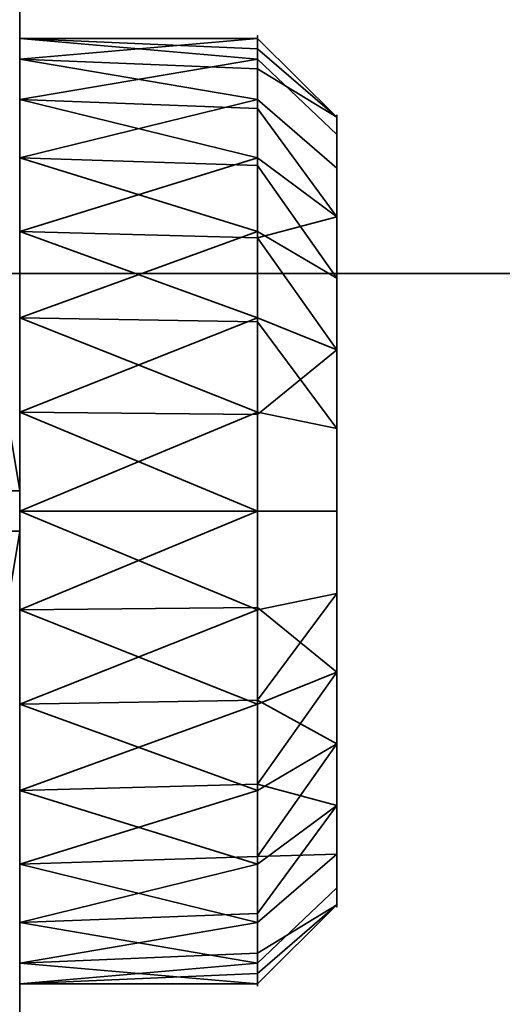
# Model space of a CAD drawing. Header units: millimetres. Extents: x -603 to 3703, y -115 to 193.
# Tile 402 of 656: x 1999.5 to 2002.54, y -22.61 to -16.4. Entities that reach past the tile are written whole.
import ezdxf

# ---------------------------------------------------------------- set-up
doc = ezdxf.new("R2010")
doc.units = ezdxf.units.MM
doc.layers.add('152', color=7, linetype='Continuous', true_color=0xffffff)

# ---------------------------------------------------------------- blocks, each defined once
blk = doc.blocks.new('UG_SURFACE_002')
at = {"layer": '152', "color": 252, "linetype": 'Continuous', "lineweight": 35}
for points in [[(2165, -18, 2212.25), (2165, 174.4, 2212.25), (835, 174.4, 2212.25), (835, -18, 2212.25)], [(985, -18, 2062.2499), (985, 174.4, 2062.2499), (2015.0001, 174.4, 2062.2499), (2015.0001, -18, 2062.2499)], [(2165, -18, 2212.25), (835, -18, 2212.25), (985, -18, 2062.2499), (2015.0001, -18, 2062.2499)]]:
    blk.add_3dface(points, dxfattribs=at)
blk = doc.blocks.new('UG_SURFACE_101')
at = {"layer": '152', "color": 252, "linetype": 'Continuous', "lineweight": 35}
for points in [[(970, -18, 2075.2499), (2030, -18, 2075.2499), (2028.5001, -18, 2073.75), (971.5, -18, 2073.75)], [(970, -18, 2075.2499), (970, -29.92, 2075.2499), (2030, -29.92, 2075.2499), (2030, -18, 2075.2499)], [(971.5, -18, 2073.75), (2028.5001, -18, 2073.75), (2028.5001, -29.92, 2073.75), (971.5, -29.92, 2073.75)]]:
    blk.add_3dface(points, dxfattribs=at)
blk = doc.blocks.new('UG_SURFACE_104')
at = {"layer": '152', "color": 252, "linetype": 'Continuous', "lineweight": 35}
for points in [[(1997.4999, -26, 331.25), (1999.5, -26, 331.25), (1999.5, -13, 331.25), (1997.4999, -13, 331.25)], [(1997.4999, -13, 322.25), (1999.5, -13, 322.25), (1999.5, -26, 322.25), (1997.4999, -26, 322.25)], [(1999.5, -13, 331.25), (1999.5, -17.7366, 329.1771), (1999.5, -16.9019, 328.25)], [(1999.5, -13, 322.25), (1999.5, -16.6468, 325.8229), (1999.5, -17.2706, 324.7426)], [(1999.5, -16.9019, 328.25), (1999.5, -16.5164, 327.0636), (1999.5, -13, 331.25)], [(1999.5, -16.5164, 327.0636), (1999.5, -16.6468, 325.8229), (1999.5, -13, 322.25), (1999.5, -13, 331.25)], [(1999.5, -20.1237, 329.6844), (1999.5, -18.8763, 329.6844), (1999.5, -13, 331.25), (1999.5, -26, 331.25)], [(1999.5, -18.8763, 329.6844), (1999.5, -17.7366, 329.1771), (1999.5, -13, 331.25)], [(1999.5, -17.2706, 324.7426), (1999.5, -18.2798, 324.0094), (1999.5, -13, 322.25)], [(1999.5, -26, 322.25), (1999.5, -13, 322.25), (1999.5, -19.5, 323.75), (1999.5, -20.7202, 324.0094)], [(1999.5, -18.2798, 324.0094), (1999.5, -19.5, 323.75), (1999.5, -13, 322.25)], [(1999.5, -16.5164, 327.0636), (2000.9999, -16.5816, 327.0567), (2000.9999, -16.5164, 326.4364)], [(2000.9999, -16.5164, 326.4364), (1999.5, -16.6468, 325.8229), (1999.5, -16.5164, 327.0636)], [(2000.9999, -16.6468, 327.677), (1999.5, -16.5164, 327.0636), (1999.5, -16.9019, 328.25)], [(2000.9999, -16.6468, 327.677), (2000.9999, -16.5816, 327.0567), (1999.5, -16.5164, 327.0636)], [(2000.9999, -16.5164, 326.4364), (2000.9999, -16.7092, 325.8432), (1999.5, -16.6468, 325.8229)], [(2001.4999, -17.0137, 326.4887), (2000.9999, -16.5164, 326.4364), (2000.9999, -16.5816, 327.0567)], [(2000.9999, -16.7092, 325.8432), (2000.9999, -16.5164, 326.4364), (2001.4999, -17.0137, 326.4887)], [(2000.9999, -16.5816, 327.0567), (2000.9999, -16.6468, 327.677), (2001.4999, -17.1224, 327.5225), (2001.4999, -17.0137, 326.4887)], [(1999.5, -17.2706, 324.7426), (1999.5, -16.6468, 325.8229), (2000.9999, -16.9019, 325.25)], [(1999.5, -16.6468, 325.8229), (2000.9999, -16.7092, 325.8432), (2000.9999, -16.9019, 325.25)], [(1999.5, -16.9019, 328.25), (2000.9999, -16.9587, 328.2172), (2000.9999, -16.6468, 327.677)], [(2001.4999, -17.6421, 328.4228), (2001.4999, -17.1224, 327.5225), (2000.9999, -16.6468, 327.677), (2000.9999, -16.9587, 328.2172)], [(2001.4999, -17.0137, 326.4887), (2001.4999, -17.3349, 325.5), (2000.9999, -16.9019, 325.25), (2000.9999, -16.7092, 325.8432)], [(1999.5, -16.9019, 328.25), (1999.5, -17.7366, 329.1771), (2000.9999, -17.2706, 328.7574)], [(2000.9999, -17.2706, 328.7574), (2000.9999, -16.9587, 328.2172), (1999.5, -16.9019, 328.25)], [(2000.9999, -16.9019, 325.25), (2000.9999, -17.3193, 324.7865), (1999.5, -17.2706, 324.7426)], [(2000.9999, -17.3193, 324.7865), (2000.9999, -16.9019, 325.25), (2001.4999, -17.3349, 325.5), (2001.4999, -18.0305, 324.7274)], [(2000.9999, -16.9587, 328.2172), (2000.9999, -17.2706, 328.7574), (2001.4999, -17.6421, 328.4228)], [(2001.4999, -17.3349, 325.5), (2001.4999, -17.0137, 326.4887), (2001.4999, -17.1224, 327.5225), (2001.4999, -19.5, 326.75)], [(2001.4999, -17.1224, 327.5225), (2001.4999, -17.6421, 328.4228), (2001.4999, -18.4832, 329.0339), (2001.4999, -19.5, 326.75)], [(1999.5, -17.2706, 324.7426), (2000.9999, -17.3193, 324.7865), (2000.9999, -17.7366, 324.3229)], [(2000.9999, -17.7366, 324.3229), (1999.5, -18.2798, 324.0094), (1999.5, -17.2706, 324.7426)], [(1999.5, -17.7366, 329.1771), (2000.9999, -17.7752, 329.124), (2000.9999, -17.2706, 328.7574)], [(2001.4999, -18.4832, 329.0339), (2001.4999, -17.6421, 328.4228), (2000.9999, -17.2706, 328.7574), (2000.9999, -17.7752, 329.124)], [(2001.4999, -18.0305, 324.7274), (2000.9999, -17.7366, 324.3229), (2000.9999, -17.3193, 324.7865)], [(2001.4999, -19.5, 326.75), (2001.4999, -18.9802, 324.3046), (2001.4999, -18.0305, 324.7274), (2001.4999, -17.3349, 325.5)], [(2000.9999, -18.2798, 329.4906), (1999.5, -17.7366, 329.1771), (1999.5, -18.8763, 329.6844)], [(2000.9999, -18.2798, 329.4906), (2000.9999, -17.7752, 329.124), (1999.5, -17.7366, 329.1771)], [(2000.9999, -17.7366, 324.3229), (2000.9999, -18.3065, 324.0693), (1999.5, -18.2798, 324.0094)], [(2000.9999, -18.3065, 324.0693), (2000.9999, -17.7366, 324.3229), (2001.4999, -18.0305, 324.7274), (2001.4999, -18.9802, 324.3046)], [(2000.9999, -17.7752, 329.124), (2000.9999, -18.2798, 329.4906), (2001.4999, -18.4832, 329.0339)], [(1999.2102, -18.0959, 317.1327), (1999.4239, -19.373, 317.1327), (1999.5, -19.373, 316.75), (1999.2836, -18.0788, 316.75)], [(1999.2836, -18.0788, 314.75), (1999.5, -19.373, 314.75), (1999.4239, -19.373, 314.3673), (1999.2102, -18.0959, 314.3673)], [(1999.2836, -18.0788, 336.75), (1999.5, -19.373, 336.75), (1999.4239, -19.373, 336.3673), (1999.2102, -18.0959, 336.3673)], [(1999.2102, -18.0959, 339.1327), (1999.4239, -19.373, 339.1327), (1999.5, -19.373, 338.75), (1999.2836, -18.0788, 338.75)], [(1999.5, -19.373, 338.75), (1999.5, -19.373, 336.75), (1999.2836, -18.0788, 336.75), (1999.2836, -18.0788, 338.75)], [(1999.5, -19.373, 316.75), (1999.5, -19.373, 314.75), (1999.2836, -18.0788, 314.75), (1999.2836, -18.0788, 316.75)], [(1999.5, -19.5, 323.75), (1999.5, -18.2798, 324.0094), (2000.9999, -18.8763, 323.8156)], [(1999.5, -18.2798, 324.0094), (2000.9999, -18.3065, 324.0693), (2000.9999, -18.8763, 323.8156)], [(1999.5, -18.8763, 329.6844), (2000.9999, -18.8899, 329.6203), (2000.9999, -18.2798, 329.4906)], [(2001.4999, -18.4832, 329.0339), (2000.9999, -18.2798, 329.4906), (2000.9999, -18.8899, 329.6203)], [(2001.4999, -18.9802, 324.3046), (2000.9999, -18.8763, 323.8156), (2000.9999, -18.3065, 324.0693)], [(2000.9999, -18.8899, 329.6203), (2000.9999, -19.5, 329.75), (2001.4999, -19.5, 329.25), (2001.4999, -18.4832, 329.0339)], [(2001.4999, -18.4832, 329.0339), (2001.4999, -19.5, 329.25), (2001.4999, -20.5168, 329.0339), (2001.4999, -19.5, 326.75)], [(1999.5, -18.8763, 329.6844), (1999.5, -20.1237, 329.6844), (2000.9999, -19.5, 329.75)], [(2000.9999, -19.5, 329.75), (2000.9999, -18.8899, 329.6203), (1999.5, -18.8763, 329.6844)], [(2000.9999, -18.8763, 323.8156), (2000.9999, -19.5, 323.75), (1999.5, -19.5, 323.75)], [(2000.9999, -19.5, 323.75), (2000.9999, -18.8763, 323.8156), (2001.4999, -18.9802, 324.3046), (2001.4999, -19.5, 324.25)], [(2001.4999, -20.0198, 324.3046), (2001.4999, -19.5, 324.25), (2001.4999, -18.9802, 324.3046), (2001.4999, -19.5, 326.75)], [(1999.4239, -19.373, 339.1327), (1999.4239, -19.627, 339.1327), (1999.5, -19.627, 338.75), (1999.5, -19.373, 338.75)], [(1999.4239, -19.627, 336.3673), (1999.4239, -19.373, 336.3673), (1999.5, -19.373, 336.75), (1999.5, -19.627, 336.75)], [(1999.4239, -19.373, 317.1327), (1999.4239, -19.627, 317.1327), (1999.5, -19.627, 316.75), (1999.5, -19.373, 316.75)], [(1999.4239, -19.627, 314.3673), (1999.4239, -19.373, 314.3673), (1999.5, -19.373, 314.75), (1999.5, -19.627, 314.75)], [(1999.5, -19.373, 338.75), (1999.5, -19.627, 338.75), (1999.5, -19.627, 336.75), (1999.5, -19.373, 336.75)], [(1999.5, -19.373, 316.75), (1999.5, -19.627, 316.75), (1999.5, -19.627, 314.75), (1999.5, -19.373, 314.75)], [(1999.5, -20.1237, 329.6844), (2000.9999, -20.1101, 329.6203), (2000.9999, -19.5, 329.75)], [(1999.5, -19.5, 323.75), (2000.9999, -19.5, 323.75), (2000.9999, -20.1237, 323.8156)], [(2000.9999, -20.1237, 323.8156), (1999.5, -20.7202, 324.0094), (1999.5, -19.5, 323.75)], [(2001.4999, -20.5168, 329.0339), (2001.4999, -19.5, 329.25), (2000.9999, -19.5, 329.75), (2000.9999, -20.1101, 329.6203)], [(2001.4999, -19.5, 324.25), (2001.4999, -20.0198, 324.3046), (2000.9999, -20.1237, 323.8156), (2000.9999, -19.5, 323.75)], [(2001.4999, -20.5168, 329.0339), (2001.4999, -21.3579, 328.4228), (2001.4999, -21.8776, 327.5225), (2001.4999, -19.5, 326.75)], [(2001.4999, -21.8776, 327.5225), (2001.4999, -21.9863, 326.4887), (2001.4999, -21.6651, 325.5), (2001.4999, -19.5, 326.75)], [(2001.4999, -21.6651, 325.5), (2001.4999, -20.9695, 324.7274), (2001.4999, -20.0198, 324.3046), (2001.4999, -19.5, 326.75)], [(1999.2836, -20.9212, 316.75), (1999.5, -19.627, 316.75), (1999.4239, -19.627, 317.1327), (1999.2102, -20.9041, 317.1327)], [(1999.2102, -20.9041, 314.3673), (1999.4239, -19.627, 314.3673), (1999.5, -19.627, 314.75), (1999.2836, -20.9212, 314.75)], [(1999.2102, -20.9041, 336.3673), (1999.4239, -19.627, 336.3673), (1999.5, -19.627, 336.75), (1999.2836, -20.9212, 336.75)], [(1999.2836, -20.9212, 338.75), (1999.5, -19.627, 338.75), (1999.4239, -19.627, 339.1327), (1999.2102, -20.9041, 339.1327)], [(1999.5, -19.627, 336.75), (1999.5, -19.627, 338.75), (1999.2836, -20.9212, 338.75), (1999.2836, -20.9212, 336.75)], [(1999.5, -19.627, 314.75), (1999.5, -19.627, 316.75), (1999.2836, -20.9212, 316.75), (1999.2836, -20.9212, 314.75)], [(2000.9999, -20.6935, 324.0693), (2000.9999, -20.1237, 323.8156), (2001.4999, -20.0198, 324.3046), (2001.4999, -20.9695, 324.7274)], [(2000.9999, -20.7202, 329.4906), (2000.9999, -20.1101, 329.6203), (1999.5, -20.1237, 329.6844)], [(1999.5, -26, 331.25), (1999.5, -21.2634, 329.1771), (1999.5, -20.1237, 329.6844)], [(1999.5, -20.1237, 329.6844), (1999.5, -21.2634, 329.1771), (2000.9999, -20.7202, 329.4906)], [(2000.9999, -20.1237, 323.8156), (2000.9999, -20.6935, 324.0693), (1999.5, -20.7202, 324.0094)], [(2000.9999, -20.1101, 329.6203), (2000.9999, -20.7202, 329.4906), (2001.4999, -20.5168, 329.0339)], [(2001.4999, -20.5168, 329.0339), (2000.9999, -20.7202, 329.4906), (2000.9999, -21.2248, 329.124)], [(2000.9999, -21.2248, 329.124), (2000.9999, -21.7294, 328.7574), (2001.4999, -21.3579, 328.4228), (2001.4999, -20.5168, 329.0339)], [(1999.5, -20.7202, 324.0094), (2000.9999, -20.6935, 324.0693), (2000.9999, -21.2634, 324.3229)], [(2001.4999, -20.9695, 324.7274), (2000.9999, -21.2634, 324.3229), (2000.9999, -20.6935, 324.0693)], [(1999.5, -26, 322.25), (1999.5, -20.7202, 324.0094), (1999.5, -21.7294, 324.7426)], [(1999.5, -21.2634, 329.1771), (2000.9999, -21.2248, 329.124), (2000.9999, -20.7202, 329.4906)], [(1999.5, -21.7294, 324.7426), (1999.5, -20.7202, 324.0094), (2000.9999, -21.2634, 324.3229)], [(2000.9999, -21.6807, 324.7865), (2000.9999, -21.2634, 324.3229), (2001.4999, -20.9695, 324.7274), (2001.4999, -21.6651, 325.5)], [(2000.9999, -21.7294, 328.7574), (2000.9999, -21.2248, 329.124), (1999.5, -21.2634, 329.1771)], [(1999.5, -22.0981, 328.25), (1999.5, -21.2634, 329.1771), (1999.5, -26, 331.25)], [(2000.9999, -21.7294, 328.7574), (1999.5, -21.2634, 329.1771), (1999.5, -22.0981, 328.25)], [(2000.9999, -21.2634, 324.3229), (2000.9999, -21.6807, 324.7865), (1999.5, -21.7294, 324.7426)], [(2001.4999, -21.3579, 328.4228), (2000.9999, -21.7294, 328.7574), (2000.9999, -22.0413, 328.2172)], [(2000.9999, -22.0413, 328.2172), (2000.9999, -22.3532, 327.677), (2001.4999, -21.8776, 327.5225), (2001.4999, -21.3579, 328.4228)], [(1999.5, -21.7294, 324.7426), (2000.9999, -21.6807, 324.7865), (2000.9999, -22.0981, 325.25)], [(2001.4999, -21.6651, 325.5), (2000.9999, -22.0981, 325.25), (2000.9999, -21.6807, 324.7865)], [(2000.9999, -22.2908, 325.8432), (2000.9999, -22.0981, 325.25), (2001.4999, -21.6651, 325.5), (2001.4999, -21.9863, 326.4887)], [(1999.5, -21.7294, 324.7426), (1999.5, -22.3532, 325.8229), (1999.5, -26, 322.25)], [(1999.5, -22.0981, 328.25), (2000.9999, -22.0413, 328.2172), (2000.9999, -21.7294, 328.7574)], [(2000.9999, -22.0981, 325.25), (1999.5, -22.3532, 325.8229), (1999.5, -21.7294, 324.7426)], [(2001.4999, -21.9863, 326.4887), (2001.4999, -21.8776, 327.5225), (2000.9999, -22.3532, 327.677), (2000.9999, -22.4184, 327.0567)], [(2001.4999, -21.9863, 326.4887), (2000.9999, -22.4836, 326.4364), (2000.9999, -22.2908, 325.8432)], [(2000.9999, -22.4184, 327.0567), (2000.9999, -22.4836, 326.4364), (2001.4999, -21.9863, 326.4887)], [(2000.9999, -22.3532, 327.677), (2000.9999, -22.0413, 328.2172), (1999.5, -22.0981, 328.25)], [(1999.5, -26, 331.25), (1999.5, -22.4836, 327.0636), (1999.5, -22.0981, 328.25)], [(1999.5, -22.0981, 328.25), (1999.5, -22.4836, 327.0636), (2000.9999, -22.3532, 327.677)], [(2000.9999, -22.0981, 325.25), (2000.9999, -22.2908, 325.8432), (1999.5, -22.3532, 325.8229)], [(1999.5, -22.3532, 325.8229), (2000.9999, -22.2908, 325.8432), (2000.9999, -22.4836, 326.4364)], [(1999.5, -26, 331.25), (1999.5, -26, 322.25), (1999.5, -22.3532, 325.8229), (1999.5, -22.4836, 327.0636)], [(1999.5, -22.4836, 327.0636), (2000.9999, -22.4184, 327.0567), (2000.9999, -22.3532, 327.677)], [(1999.5, -22.4836, 327.0636), (1999.5, -22.3532, 325.8229), (2000.9999, -22.4836, 326.4364)], [(2000.9999, -22.4836, 326.4364), (2000.9999, -22.4184, 327.0567), (1999.5, -22.4836, 327.0636)]]:
    blk.add_3dface(points, dxfattribs=at)
blk = doc.blocks.new('UG_SURFACE_110')
at = {"layer": '152', "color": 252, "linetype": 'Continuous', "lineweight": 35}
for points in [[(1997.4999, -26, 1516.25), (1999.5, -26, 1516.25), (1999.5, -13, 1516.25), (1997.4999, -13, 1516.25)], [(1997.4999, -13, 1507.25), (1999.5, -13, 1507.25), (1999.5, -26, 1507.25), (1997.4999, -26, 1507.25)], [(1999.5, -13, 1516.25), (1999.5, -26, 1516.25), (1999.5, -20.1237, 1514.6844), (1999.5, -18.8763, 1514.6844)], [(1999.5, -13, 1507.25), (1999.5, -13, 1516.25), (1999.5, -16.5164, 1512.0636), (1999.5, -16.6468, 1510.8229)], [(1999.5, -13, 1516.25), (1999.5, -16.9019, 1513.25), (1999.5, -16.5164, 1512.0636)], [(1999.5, -16.6468, 1510.8229), (1999.5, -17.2706, 1509.7426), (1999.5, -13, 1507.25)], [(1999.5, -18.8763, 1514.6844), (1999.5, -17.7366, 1514.1771), (1999.5, -13, 1516.25)], [(1999.5, -17.7366, 1514.1771), (1999.5, -16.9019, 1513.25), (1999.5, -13, 1516.25)], [(1999.5, -17.2706, 1509.7426), (1999.5, -18.2798, 1509.0094), (1999.5, -13, 1507.25)], [(1999.5, -26, 1507.25), (1999.5, -13, 1507.25), (1999.5, -19.5, 1508.75), (1999.5, -20.7202, 1509.0094)], [(1999.5, -18.2798, 1509.0094), (1999.5, -19.5, 1508.75), (1999.5, -13, 1507.25)], [(1999.5, -16.6468, 1510.8229), (1999.5, -16.5164, 1512.0636), (2000.9999, -16.5164, 1511.4365)], [(1999.5, -16.5164, 1512.0636), (2000.9999, -16.5816, 1512.0567), (2000.9999, -16.5164, 1511.4365)], [(2000.9999, -16.6468, 1512.6771), (1999.5, -16.5164, 1512.0636), (1999.5, -16.9019, 1513.25)], [(2000.9999, -16.6468, 1512.6771), (2000.9999, -16.5816, 1512.0567), (1999.5, -16.5164, 1512.0636)], [(2000.9999, -16.5164, 1511.4365), (2000.9999, -16.7092, 1510.8432), (1999.5, -16.6468, 1510.8229)], [(2001.4999, -17.0137, 1511.4887), (2000.9999, -16.5164, 1511.4365), (2000.9999, -16.5816, 1512.0567)], [(2000.9999, -16.7092, 1510.8432), (2000.9999, -16.5164, 1511.4365), (2001.4999, -17.0137, 1511.4887)], [(2000.9999, -16.5816, 1512.0567), (2000.9999, -16.6468, 1512.6771), (2001.4999, -17.1224, 1512.5226), (2001.4999, -17.0137, 1511.4887)], [(1999.5, -17.2706, 1509.7426), (1999.5, -16.6468, 1510.8229), (2000.9999, -16.9019, 1510.25)], [(1999.5, -16.6468, 1510.8229), (2000.9999, -16.7092, 1510.8432), (2000.9999, -16.9019, 1510.25)], [(1999.5, -16.9019, 1513.25), (2000.9999, -16.9587, 1513.2172), (2000.9999, -16.6468, 1512.6771)], [(2001.4999, -17.6421, 1513.4228), (2001.4999, -17.1224, 1512.5226), (2000.9999, -16.6468, 1512.6771), (2000.9999, -16.9587, 1513.2172)], [(2001.4999, -17.0137, 1511.4887), (2001.4999, -17.3349, 1510.5), (2000.9999, -16.9019, 1510.25), (2000.9999, -16.7092, 1510.8432)], [(1999.5, -16.9019, 1513.25), (1999.5, -17.7366, 1514.1771), (2000.9999, -17.2706, 1513.7573)], [(2000.9999, -17.2706, 1513.7573), (2000.9999, -16.9587, 1513.2172), (1999.5, -16.9019, 1513.25)], [(2000.9999, -16.9019, 1510.25), (2000.9999, -17.3193, 1509.7865), (1999.5, -17.2706, 1509.7426)], [(2000.9999, -17.3193, 1509.7865), (2000.9999, -16.9019, 1510.25), (2001.4999, -17.3349, 1510.5), (2001.4999, -18.0305, 1509.7275)], [(2000.9999, -16.9587, 1513.2172), (2000.9999, -17.2706, 1513.7573), (2001.4999, -17.6421, 1513.4228)], [(2001.4999, -17.3349, 1510.5), (2001.4999, -17.0137, 1511.4887), (2001.4999, -17.1224, 1512.5226), (2001.4999, -19.5, 1511.75)], [(2001.4999, -17.1224, 1512.5226), (2001.4999, -17.6421, 1513.4228), (2001.4999, -18.4832, 1514.0339), (2001.4999, -19.5, 1511.75)], [(1999.5, -17.2706, 1509.7426), (2000.9999, -17.3193, 1509.7865), (2000.9999, -17.7366, 1509.323)], [(2000.9999, -17.7366, 1509.323), (1999.5, -18.2798, 1509.0094), (1999.5, -17.2706, 1509.7426)], [(1999.5, -17.7366, 1514.1771), (2000.9999, -17.7752, 1514.124), (2000.9999, -17.2706, 1513.7573)], [(2001.4999, -17.6421, 1513.4228), (2000.9999, -17.2706, 1513.7573), (2000.9999, -17.7752, 1514.124)], [(2001.4999, -18.0305, 1509.7275), (2000.9999, -17.7366, 1509.323), (2000.9999, -17.3193, 1509.7865)], [(2001.4999, -19.5, 1511.75), (2001.4999, -18.9802, 1509.3046), (2001.4999, -18.0305, 1509.7275), (2001.4999, -17.3349, 1510.5)], [(2000.9999, -17.7752, 1514.124), (2000.9999, -18.2798, 1514.4906), (2001.4999, -18.4832, 1514.0339), (2001.4999, -17.6421, 1513.4228)], [(2000.9999, -18.2798, 1514.4906), (1999.5, -17.7366, 1514.1771), (1999.5, -18.8763, 1514.6844)], [(2000.9999, -18.2798, 1514.4906), (2000.9999, -17.7752, 1514.124), (1999.5, -17.7366, 1514.1771)], [(2000.9999, -17.7366, 1509.323), (2000.9999, -18.3065, 1509.0692), (1999.5, -18.2798, 1509.0094)], [(2000.9999, -18.3065, 1509.0692), (2000.9999, -17.7366, 1509.323), (2001.4999, -18.0305, 1509.7275), (2001.4999, -18.9802, 1509.3046)], [(1999.2102, -18.0959, 1502.1327), (1999.4239, -19.373, 1502.1327), (1999.5, -19.373, 1501.75), (1999.2836, -18.0788, 1501.75)], [(1999.2836, -18.0788, 1499.75), (1999.5, -19.373, 1499.75), (1999.4239, -19.373, 1499.3674), (1999.2102, -18.0959, 1499.3674)], [(1999.2836, -18.0788, 1521.75), (1999.5, -19.373, 1521.75), (1999.4239, -19.373, 1521.3673), (1999.2102, -18.0959, 1521.3673)], [(1999.2102, -18.0959, 1524.1327), (1999.4239, -19.373, 1524.1327), (1999.5, -19.373, 1523.7499), (1999.2836, -18.0788, 1523.7499)], [(1999.5, -19.373, 1523.7499), (1999.5, -19.373, 1521.75), (1999.2836, -18.0788, 1521.75), (1999.2836, -18.0788, 1523.7499)], [(1999.5, -19.373, 1501.75), (1999.5, -19.373, 1499.75), (1999.2836, -18.0788, 1499.75), (1999.2836, -18.0788, 1501.75)], [(1999.5, -19.5, 1508.75), (1999.5, -18.2798, 1509.0094), (2000.9999, -18.8763, 1508.8155)], [(1999.5, -18.2798, 1509.0094), (2000.9999, -18.3065, 1509.0692), (2000.9999, -18.8763, 1508.8155)], [(1999.5, -18.8763, 1514.6844), (2000.9999, -18.8899, 1514.6203), (2000.9999, -18.2798, 1514.4906)], [(2001.4999, -18.4832, 1514.0339), (2000.9999, -18.2798, 1514.4906), (2000.9999, -18.8899, 1514.6203)], [(2001.4999, -18.9802, 1509.3046), (2000.9999, -18.8763, 1508.8155), (2000.9999, -18.3065, 1509.0692)], [(2000.9999, -18.8899, 1514.6203), (2000.9999, -19.5, 1514.75), (2001.4999, -19.5, 1514.25), (2001.4999, -18.4832, 1514.0339)], [(2001.4999, -18.4832, 1514.0339), (2001.4999, -19.5, 1514.25), (2001.4999, -20.5168, 1514.0339), (2001.4999, -19.5, 1511.75)], [(1999.5, -18.8763, 1514.6844), (1999.5, -20.1237, 1514.6844), (2000.9999, -19.5, 1514.75)], [(2000.9999, -19.5, 1514.75), (2000.9999, -18.8899, 1514.6203), (1999.5, -18.8763, 1514.6844)], [(2000.9999, -18.8763, 1508.8155), (2000.9999, -19.5, 1508.75), (1999.5, -19.5, 1508.75)], [(2000.9999, -19.5, 1508.75), (2000.9999, -18.8763, 1508.8155), (2001.4999, -18.9802, 1509.3046), (2001.4999, -19.5, 1509.25)], [(2001.4999, -20.0198, 1509.3046), (2001.4999, -19.5, 1509.25), (2001.4999, -18.9802, 1509.3046), (2001.4999, -19.5, 1511.75)], [(1999.4239, -19.373, 1524.1327), (1999.4239, -19.627, 1524.1327), (1999.5, -19.627, 1523.7499), (1999.5, -19.373, 1523.7499)], [(1999.4239, -19.627, 1521.3673), (1999.4239, -19.373, 1521.3673), (1999.5, -19.373, 1521.75), (1999.5, -19.627, 1521.75)], [(1999.4239, -19.373, 1502.1327), (1999.4239, -19.627, 1502.1327), (1999.5, -19.627, 1501.75), (1999.5, -19.373, 1501.75)], [(1999.4239, -19.627, 1499.3674), (1999.4239, -19.373, 1499.3674), (1999.5, -19.373, 1499.75), (1999.5, -19.627, 1499.75)], [(1999.5, -19.373, 1523.7499), (1999.5, -19.627, 1523.7499), (1999.5, -19.627, 1521.75), (1999.5, -19.373, 1521.75)], [(1999.5, -19.373, 1501.75), (1999.5, -19.627, 1501.75), (1999.5, -19.627, 1499.75), (1999.5, -19.373, 1499.75)], [(1999.5, -20.1237, 1514.6844), (2000.9999, -20.1101, 1514.6203), (2000.9999, -19.5, 1514.75)], [(1999.5, -19.5, 1508.75), (2000.9999, -19.5, 1508.75), (2000.9999, -20.1237, 1508.8155)], [(2000.9999, -20.1237, 1508.8155), (1999.5, -20.7202, 1509.0094), (1999.5, -19.5, 1508.75)], [(2001.4999, -20.5168, 1514.0339), (2001.4999, -19.5, 1514.25), (2000.9999, -19.5, 1514.75), (2000.9999, -20.1101, 1514.6203)], [(2001.4999, -19.5, 1509.25), (2001.4999, -20.0198, 1509.3046), (2000.9999, -20.1237, 1508.8155), (2000.9999, -19.5, 1508.75)], [(2001.4999, -20.5168, 1514.0339), (2001.4999, -21.3579, 1513.4228), (2001.4999, -21.8776, 1512.5226), (2001.4999, -19.5, 1511.75)], [(2001.4999, -21.8776, 1512.5226), (2001.4999, -21.9863, 1511.4887), (2001.4999, -21.6651, 1510.5), (2001.4999, -19.5, 1511.75)], [(2001.4999, -21.6651, 1510.5), (2001.4999, -20.9695, 1509.7275), (2001.4999, -20.0198, 1509.3046), (2001.4999, -19.5, 1511.75)], [(1999.2836, -20.9212, 1501.75), (1999.5, -19.627, 1501.75), (1999.4239, -19.627, 1502.1327), (1999.2102, -20.9041, 1502.1327)], [(1999.2102, -20.9041, 1499.3674), (1999.4239, -19.627, 1499.3674), (1999.5, -19.627, 1499.75), (1999.2836, -20.9212, 1499.75)], [(1999.2102, -20.9041, 1521.3673), (1999.4239, -19.627, 1521.3673), (1999.5, -19.627, 1521.75), (1999.2836, -20.9212, 1521.75)], [(1999.2836, -20.9212, 1523.7499), (1999.5, -19.627, 1523.7499), (1999.4239, -19.627, 1524.1327), (1999.2102, -20.9041, 1524.1327)], [(1999.5, -19.627, 1521.75), (1999.5, -19.627, 1523.7499), (1999.2836, -20.9212, 1523.7499), (1999.2836, -20.9212, 1521.75)], [(1999.5, -19.627, 1499.75), (1999.5, -19.627, 1501.75), (1999.2836, -20.9212, 1501.75), (1999.2836, -20.9212, 1499.75)], [(2001.4999, -20.0198, 1509.3046), (2001.4999, -20.9695, 1509.7275), (2000.9999, -21.2634, 1509.323), (2000.9999, -20.6935, 1509.0692)], [(2000.9999, -20.6935, 1509.0692), (2000.9999, -20.1237, 1508.8155), (2001.4999, -20.0198, 1509.3046)], [(2000.9999, -20.7202, 1514.4906), (2000.9999, -20.1101, 1514.6203), (1999.5, -20.1237, 1514.6844)], [(1999.5, -26, 1516.25), (1999.5, -21.2634, 1514.1771), (1999.5, -20.1237, 1514.6844)], [(1999.5, -20.1237, 1514.6844), (1999.5, -21.2634, 1514.1771), (2000.9999, -20.7202, 1514.4906)], [(2000.9999, -20.1237, 1508.8155), (2000.9999, -20.6935, 1509.0692), (1999.5, -20.7202, 1509.0094)], [(2000.9999, -20.1101, 1514.6203), (2000.9999, -20.7202, 1514.4906), (2001.4999, -20.5168, 1514.0339)], [(2001.4999, -21.3579, 1513.4228), (2001.4999, -20.5168, 1514.0339), (2000.9999, -20.7202, 1514.4906), (2000.9999, -21.2248, 1514.124)], [(1999.5, -20.7202, 1509.0094), (2000.9999, -20.6935, 1509.0692), (2000.9999, -21.2634, 1509.323)], [(1999.5, -26, 1507.25), (1999.5, -20.7202, 1509.0094), (1999.5, -21.7294, 1509.7426)], [(1999.5, -21.2634, 1514.1771), (2000.9999, -21.2248, 1514.124), (2000.9999, -20.7202, 1514.4906)], [(1999.5, -21.7294, 1509.7426), (1999.5, -20.7202, 1509.0094), (2000.9999, -21.2634, 1509.323)], [(2001.4999, -20.9695, 1509.7275), (2001.4999, -21.6651, 1510.5), (2000.9999, -22.0981, 1510.25), (2000.9999, -21.6807, 1509.7865)], [(2000.9999, -21.6807, 1509.7865), (2000.9999, -21.2634, 1509.323), (2001.4999, -20.9695, 1509.7275)], [(2000.9999, -21.7294, 1513.7573), (2000.9999, -21.2248, 1514.124), (1999.5, -21.2634, 1514.1771)], [(2000.9999, -21.2248, 1514.124), (2000.9999, -21.7294, 1513.7573), (2001.4999, -21.3579, 1513.4228)], [(1999.5, -26, 1516.25), (1999.5, -22.0981, 1513.25), (1999.5, -21.2634, 1514.1771)], [(2000.9999, -21.7294, 1513.7573), (1999.5, -21.2634, 1514.1771), (1999.5, -22.0981, 1513.25)], [(2000.9999, -21.2634, 1509.323), (2000.9999, -21.6807, 1509.7865), (1999.5, -21.7294, 1509.7426)], [(2001.4999, -21.3579, 1513.4228), (2000.9999, -21.7294, 1513.7573), (2000.9999, -22.0413, 1513.2172)], [(2000.9999, -22.0413, 1513.2172), (2000.9999, -22.3532, 1512.6771), (2001.4999, -21.8776, 1512.5226), (2001.4999, -21.3579, 1513.4228)], [(1999.5, -21.7294, 1509.7426), (2000.9999, -21.6807, 1509.7865), (2000.9999, -22.0981, 1510.25)], [(2000.9999, -22.2908, 1510.8432), (2000.9999, -22.0981, 1510.25), (2001.4999, -21.6651, 1510.5), (2001.4999, -21.9863, 1511.4887)], [(1999.5, -26, 1507.25), (1999.5, -21.7294, 1509.7426), (1999.5, -22.3532, 1510.8229)], [(1999.5, -22.0981, 1513.25), (2000.9999, -22.0413, 1513.2172), (2000.9999, -21.7294, 1513.7573)], [(2000.9999, -22.0981, 1510.25), (1999.5, -22.3532, 1510.8229), (1999.5, -21.7294, 1509.7426)], [(2001.4999, -21.9863, 1511.4887), (2001.4999, -21.8776, 1512.5226), (2000.9999, -22.3532, 1512.6771), (2000.9999, -22.4184, 1512.0567)], [(2001.4999, -21.9863, 1511.4887), (2000.9999, -22.4836, 1511.4365), (2000.9999, -22.2908, 1510.8432)], [(2000.9999, -22.4184, 1512.0567), (2000.9999, -22.4836, 1511.4365), (2001.4999, -21.9863, 1511.4887)], [(2000.9999, -22.3532, 1512.6771), (2000.9999, -22.0413, 1513.2172), (1999.5, -22.0981, 1513.25)], [(1999.5, -22.4836, 1512.0636), (1999.5, -22.0981, 1513.25), (1999.5, -26, 1516.25)], [(1999.5, -22.0981, 1513.25), (1999.5, -22.4836, 1512.0636), (2000.9999, -22.3532, 1512.6771)], [(2000.9999, -22.0981, 1510.25), (2000.9999, -22.2908, 1510.8432), (1999.5, -22.3532, 1510.8229)], [(1999.5, -22.3532, 1510.8229), (2000.9999, -22.2908, 1510.8432), (2000.9999, -22.4836, 1511.4365)], [(1999.5, -22.3532, 1510.8229), (1999.5, -22.4836, 1512.0636), (1999.5, -26, 1516.25), (1999.5, -26, 1507.25)], [(1999.5, -22.4836, 1512.0636), (2000.9999, -22.4184, 1512.0567), (2000.9999, -22.3532, 1512.6771)], [(2000.9999, -22.4836, 1511.4365), (1999.5, -22.4836, 1512.0636), (1999.5, -22.3532, 1510.8229)], [(2000.9999, -22.4836, 1511.4365), (2000.9999, -22.4184, 1512.0567), (1999.5, -22.4836, 1512.0636)]]:
    blk.add_3dface(points, dxfattribs=at)
blk = doc.blocks.new('UG_SURFACE_113')
at = {"layer": '152', "color": 252, "linetype": 'Continuous', "lineweight": 35}
for points in [[(1997.4999, -26, 1766.25), (1999.5, -26, 1766.25), (1999.5, -13, 1766.25), (1997.4999, -13, 1766.25)], [(1997.4999, -13, 1757.25), (1999.5, -13, 1757.25), (1999.5, -26, 1757.25), (1997.4999, -26, 1757.25)], [(1999.5, -13, 1766.25), (1999.5, -26, 1766.25), (1999.5, -20.1237, 1764.6844), (1999.5, -18.8763, 1764.6844)], [(1999.5, -13, 1757.25), (1999.5, -13, 1766.25), (1999.5, -16.5164, 1762.0636), (1999.5, -16.6468, 1760.8229)], [(1999.5, -13, 1766.25), (1999.5, -16.9019, 1763.25), (1999.5, -16.5164, 1762.0636)], [(1999.5, -16.6468, 1760.8229), (1999.5, -17.2706, 1759.7426), (1999.5, -13, 1757.25)], [(1999.5, -18.8763, 1764.6844), (1999.5, -17.7366, 1764.1771), (1999.5, -13, 1766.25)], [(1999.5, -17.7366, 1764.1771), (1999.5, -16.9019, 1763.25), (1999.5, -13, 1766.25)], [(1999.5, -17.2706, 1759.7426), (1999.5, -18.2798, 1759.0094), (1999.5, -13, 1757.25)], [(1999.5, -26, 1757.25), (1999.5, -13, 1757.25), (1999.5, -19.5, 1758.75), (1999.5, -20.7202, 1759.0094)], [(1999.5, -18.2798, 1759.0094), (1999.5, -19.5, 1758.75), (1999.5, -13, 1757.25)], [(1999.5, -16.5164, 1762.0636), (2000.9999, -16.5816, 1762.0567), (2000.9999, -16.5164, 1761.4365)], [(2000.9999, -16.5164, 1761.4365), (1999.5, -16.6468, 1760.8229), (1999.5, -16.5164, 1762.0636)], [(2000.9999, -16.6468, 1762.6771), (1999.5, -16.5164, 1762.0636), (1999.5, -16.9019, 1763.25)], [(2000.9999, -16.6468, 1762.6771), (2000.9999, -16.5816, 1762.0567), (1999.5, -16.5164, 1762.0636)], [(2000.9999, -16.5164, 1761.4365), (2000.9999, -16.7092, 1760.8432), (1999.5, -16.6468, 1760.8229)], [(2001.4999, -17.0137, 1761.4887), (2000.9999, -16.5164, 1761.4365), (2000.9999, -16.5816, 1762.0567)], [(2000.9999, -16.7092, 1760.8432), (2000.9999, -16.5164, 1761.4365), (2001.4999, -17.0137, 1761.4887)], [(2000.9999, -16.5816, 1762.0567), (2000.9999, -16.6468, 1762.6771), (2001.4999, -17.1224, 1762.5226), (2001.4999, -17.0137, 1761.4887)], [(1999.5, -17.2706, 1759.7426), (1999.5, -16.6468, 1760.8229), (2000.9999, -16.9019, 1760.25)], [(1999.5, -16.6468, 1760.8229), (2000.9999, -16.7092, 1760.8432), (2000.9999, -16.9019, 1760.25)], [(1999.5, -16.9019, 1763.25), (2000.9999, -16.9587, 1763.2172), (2000.9999, -16.6468, 1762.6771)], [(2001.4999, -17.6421, 1763.4228), (2001.4999, -17.1224, 1762.5226), (2000.9999, -16.6468, 1762.6771), (2000.9999, -16.9587, 1763.2172)], [(2001.4999, -17.0137, 1761.4887), (2001.4999, -17.3349, 1760.5), (2000.9999, -16.9019, 1760.25), (2000.9999, -16.7092, 1760.8432)], [(2000.9999, -17.2706, 1763.7573), (1999.5, -16.9019, 1763.25), (1999.5, -17.7366, 1764.1771)], [(2000.9999, -17.2706, 1763.7573), (2000.9999, -16.9587, 1763.2172), (1999.5, -16.9019, 1763.25)], [(2000.9999, -16.9019, 1760.25), (2000.9999, -17.3193, 1759.7865), (1999.5, -17.2706, 1759.7426)], [(2000.9999, -17.3193, 1759.7865), (2000.9999, -16.9019, 1760.25), (2001.4999, -17.3349, 1760.5), (2001.4999, -18.0305, 1759.7275)], [(2000.9999, -16.9587, 1763.2172), (2000.9999, -17.2706, 1763.7573), (2001.4999, -17.6421, 1763.4228)], [(2001.4999, -17.3349, 1760.5), (2001.4999, -17.0137, 1761.4887), (2001.4999, -17.1224, 1762.5226), (2001.4999, -19.5, 1761.75)], [(2001.4999, -17.1224, 1762.5226), (2001.4999, -17.6421, 1763.4228), (2001.4999, -18.4832, 1764.0339), (2001.4999, -19.5, 1761.75)], [(1999.5, -17.2706, 1759.7426), (2000.9999, -17.3193, 1759.7865), (2000.9999, -17.7366, 1759.323)], [(2000.9999, -17.7366, 1759.323), (1999.5, -18.2798, 1759.0094), (1999.5, -17.2706, 1759.7426)], [(1999.5, -17.7366, 1764.1771), (2000.9999, -17.7752, 1764.124), (2000.9999, -17.2706, 1763.7573)], [(2001.4999, -17.6421, 1763.4228), (2000.9999, -17.2706, 1763.7573), (2000.9999, -17.7752, 1764.124)], [(2001.4999, -18.0305, 1759.7275), (2000.9999, -17.7366, 1759.323), (2000.9999, -17.3193, 1759.7865)], [(2001.4999, -19.5, 1761.75), (2001.4999, -18.9802, 1759.3046), (2001.4999, -18.0305, 1759.7275), (2001.4999, -17.3349, 1760.5)], [(2000.9999, -17.7752, 1764.124), (2000.9999, -18.2798, 1764.4906), (2001.4999, -18.4832, 1764.0339), (2001.4999, -17.6421, 1763.4228)], [(1999.5, -17.7366, 1764.1771), (1999.5, -18.8763, 1764.6844), (2000.9999, -18.2798, 1764.4906)], [(2000.9999, -18.2798, 1764.4906), (2000.9999, -17.7752, 1764.124), (1999.5, -17.7366, 1764.1771)], [(2000.9999, -17.7366, 1759.323), (2000.9999, -18.3065, 1759.0692), (1999.5, -18.2798, 1759.0094)], [(2000.9999, -18.3065, 1759.0692), (2000.9999, -17.7366, 1759.323), (2001.4999, -18.0305, 1759.7275), (2001.4999, -18.9802, 1759.3046)], [(1999.2102, -18.0959, 1752.1327), (1999.4239, -19.373, 1752.1327), (1999.5, -19.373, 1751.75), (1999.2836, -18.0788, 1751.75)], [(1999.2836, -18.0788, 1749.75), (1999.5, -19.373, 1749.75), (1999.4239, -19.373, 1749.3674), (1999.2102, -18.0959, 1749.3674)], [(1999.2836, -18.0788, 1771.75), (1999.5, -19.373, 1771.75), (1999.4239, -19.373, 1771.3673), (1999.2102, -18.0959, 1771.3673)], [(1999.2102, -18.0959, 1774.1327), (1999.4239, -19.373, 1774.1327), (1999.5, -19.373, 1773.7499), (1999.2836, -18.0788, 1773.7499)], [(1999.5, -19.373, 1773.7499), (1999.5, -19.373, 1771.75), (1999.2836, -18.0788, 1771.75), (1999.2836, -18.0788, 1773.7499)], [(1999.5, -19.373, 1751.75), (1999.5, -19.373, 1749.75), (1999.2836, -18.0788, 1749.75), (1999.2836, -18.0788, 1751.75)], [(1999.5, -19.5, 1758.75), (1999.5, -18.2798, 1759.0094), (2000.9999, -18.8763, 1758.8155)], [(1999.5, -18.2798, 1759.0094), (2000.9999, -18.3065, 1759.0692), (2000.9999, -18.8763, 1758.8155)], [(1999.5, -18.8763, 1764.6844), (2000.9999, -18.8899, 1764.6203), (2000.9999, -18.2798, 1764.4906)], [(2001.4999, -18.4832, 1764.0339), (2000.9999, -18.2798, 1764.4906), (2000.9999, -18.8899, 1764.6203)], [(2001.4999, -18.9802, 1759.3046), (2000.9999, -18.8763, 1758.8155), (2000.9999, -18.3065, 1759.0692)], [(2000.9999, -18.8899, 1764.6203), (2000.9999, -19.5, 1764.75), (2001.4999, -19.5, 1764.25), (2001.4999, -18.4832, 1764.0339)], [(2001.4999, -18.4832, 1764.0339), (2001.4999, -19.5, 1764.25), (2001.4999, -20.5168, 1764.0339), (2001.4999, -19.5, 1761.75)], [(1999.5, -18.8763, 1764.6844), (1999.5, -20.1237, 1764.6844), (2000.9999, -19.5, 1764.75)], [(2000.9999, -19.5, 1764.75), (2000.9999, -18.8899, 1764.6203), (1999.5, -18.8763, 1764.6844)], [(2000.9999, -18.8763, 1758.8155), (2000.9999, -19.5, 1758.75), (1999.5, -19.5, 1758.75)], [(2000.9999, -19.5, 1758.75), (2000.9999, -18.8763, 1758.8155), (2001.4999, -18.9802, 1759.3046), (2001.4999, -19.5, 1759.25)], [(2001.4999, -20.0198, 1759.3046), (2001.4999, -19.5, 1759.25), (2001.4999, -18.9802, 1759.3046), (2001.4999, -19.5, 1761.75)], [(1999.4239, -19.373, 1774.1327), (1999.4239, -19.627, 1774.1327), (1999.5, -19.627, 1773.7499), (1999.5, -19.373, 1773.7499)], [(1999.4239, -19.627, 1771.3673), (1999.4239, -19.373, 1771.3673), (1999.5, -19.373, 1771.75), (1999.5, -19.627, 1771.75)], [(1999.4239, -19.373, 1752.1327), (1999.4239, -19.627, 1752.1327), (1999.5, -19.627, 1751.75), (1999.5, -19.373, 1751.75)], [(1999.4239, -19.627, 1749.3674), (1999.4239, -19.373, 1749.3674), (1999.5, -19.373, 1749.75), (1999.5, -19.627, 1749.75)], [(1999.5, -19.373, 1773.7499), (1999.5, -19.627, 1773.7499), (1999.5, -19.627, 1771.75), (1999.5, -19.373, 1771.75)], [(1999.5, -19.373, 1751.75), (1999.5, -19.627, 1751.75), (1999.5, -19.627, 1749.75), (1999.5, -19.373, 1749.75)], [(1999.5, -20.1237, 1764.6844), (2000.9999, -20.1101, 1764.6203), (2000.9999, -19.5, 1764.75)], [(1999.5, -19.5, 1758.75), (2000.9999, -19.5, 1758.75), (2000.9999, -20.1237, 1758.8155)], [(2000.9999, -20.1237, 1758.8155), (1999.5, -20.7202, 1759.0094), (1999.5, -19.5, 1758.75)], [(2001.4999, -20.5168, 1764.0339), (2001.4999, -19.5, 1764.25), (2000.9999, -19.5, 1764.75), (2000.9999, -20.1101, 1764.6203)], [(2001.4999, -19.5, 1759.25), (2001.4999, -20.0198, 1759.3046), (2000.9999, -20.1237, 1758.8155), (2000.9999, -19.5, 1758.75)], [(2001.4999, -20.5168, 1764.0339), (2001.4999, -21.3579, 1763.4228), (2001.4999, -21.8776, 1762.5226), (2001.4999, -19.5, 1761.75)], [(2001.4999, -21.8776, 1762.5226), (2001.4999, -21.9863, 1761.4887), (2001.4999, -21.6651, 1760.5), (2001.4999, -19.5, 1761.75)], [(2001.4999, -21.6651, 1760.5), (2001.4999, -20.9695, 1759.7275), (2001.4999, -20.0198, 1759.3046), (2001.4999, -19.5, 1761.75)], [(1999.2836, -20.9212, 1751.75), (1999.5, -19.627, 1751.75), (1999.4239, -19.627, 1752.1327), (1999.2102, -20.9041, 1752.1327)], [(1999.2102, -20.9041, 1749.3674), (1999.4239, -19.627, 1749.3674), (1999.5, -19.627, 1749.75), (1999.2836, -20.9212, 1749.75)], [(1999.2102, -20.9041, 1771.3673), (1999.4239, -19.627, 1771.3673), (1999.5, -19.627, 1771.75), (1999.2836, -20.9212, 1771.75)], [(1999.2836, -20.9212, 1773.7499), (1999.5, -19.627, 1773.7499), (1999.4239, -19.627, 1774.1327), (1999.2102, -20.9041, 1774.1327)], [(1999.5, -19.627, 1771.75), (1999.5, -19.627, 1773.7499), (1999.2836, -20.9212, 1773.7499), (1999.2836, -20.9212, 1771.75)], [(1999.5, -19.627, 1749.75), (1999.5, -19.627, 1751.75), (1999.2836, -20.9212, 1751.75), (1999.2836, -20.9212, 1749.75)], [(2001.4999, -20.0198, 1759.3046), (2001.4999, -20.9695, 1759.7275), (2000.9999, -21.2634, 1759.323), (2000.9999, -20.6935, 1759.0692)], [(2000.9999, -20.6935, 1759.0692), (2000.9999, -20.1237, 1758.8155), (2001.4999, -20.0198, 1759.3046)], [(2000.9999, -20.7202, 1764.4906), (2000.9999, -20.1101, 1764.6203), (1999.5, -20.1237, 1764.6844)], [(1999.5, -26, 1766.25), (1999.5, -21.2634, 1764.1771), (1999.5, -20.1237, 1764.6844)], [(2000.9999, -20.7202, 1764.4906), (1999.5, -20.1237, 1764.6844), (1999.5, -21.2634, 1764.1771)], [(2000.9999, -20.1237, 1758.8155), (2000.9999, -20.6935, 1759.0692), (1999.5, -20.7202, 1759.0094)], [(2000.9999, -20.1101, 1764.6203), (2000.9999, -20.7202, 1764.4906), (2001.4999, -20.5168, 1764.0339)], [(2001.4999, -21.3579, 1763.4228), (2001.4999, -20.5168, 1764.0339), (2000.9999, -20.7202, 1764.4906), (2000.9999, -21.2248, 1764.124)], [(1999.5, -20.7202, 1759.0094), (2000.9999, -20.6935, 1759.0692), (2000.9999, -21.2634, 1759.323)], [(1999.5, -26, 1757.25), (1999.5, -20.7202, 1759.0094), (1999.5, -21.7294, 1759.7426)], [(1999.5, -21.2634, 1764.1771), (2000.9999, -21.2248, 1764.124), (2000.9999, -20.7202, 1764.4906)], [(1999.5, -21.7294, 1759.7426), (1999.5, -20.7202, 1759.0094), (2000.9999, -21.2634, 1759.323)], [(2001.4999, -20.9695, 1759.7275), (2001.4999, -21.6651, 1760.5), (2000.9999, -22.0981, 1760.25), (2000.9999, -21.6807, 1759.7865)], [(2000.9999, -21.6807, 1759.7865), (2000.9999, -21.2634, 1759.323), (2001.4999, -20.9695, 1759.7275)], [(2000.9999, -21.7294, 1763.7573), (2000.9999, -21.2248, 1764.124), (1999.5, -21.2634, 1764.1771)], [(2000.9999, -21.2248, 1764.124), (2000.9999, -21.7294, 1763.7573), (2001.4999, -21.3579, 1763.4228)], [(1999.5, -26, 1766.25), (1999.5, -22.0981, 1763.25), (1999.5, -21.2634, 1764.1771)], [(1999.5, -21.2634, 1764.1771), (1999.5, -22.0981, 1763.25), (2000.9999, -21.7294, 1763.7573)], [(2000.9999, -21.2634, 1759.323), (2000.9999, -21.6807, 1759.7865), (1999.5, -21.7294, 1759.7426)], [(2001.4999, -21.3579, 1763.4228), (2000.9999, -21.7294, 1763.7573), (2000.9999, -22.0413, 1763.2172)], [(2000.9999, -22.0413, 1763.2172), (2000.9999, -22.3532, 1762.6771), (2001.4999, -21.8776, 1762.5226), (2001.4999, -21.3579, 1763.4228)], [(1999.5, -21.7294, 1759.7426), (2000.9999, -21.6807, 1759.7865), (2000.9999, -22.0981, 1760.25)], [(2000.9999, -22.2908, 1760.8432), (2000.9999, -22.0981, 1760.25), (2001.4999, -21.6651, 1760.5), (2001.4999, -21.9863, 1761.4887)], [(1999.5, -26, 1757.25), (1999.5, -21.7294, 1759.7426), (1999.5, -22.3532, 1760.8229)], [(1999.5, -22.0981, 1763.25), (2000.9999, -22.0413, 1763.2172), (2000.9999, -21.7294, 1763.7573)], [(2000.9999, -22.0981, 1760.25), (1999.5, -22.3532, 1760.8229), (1999.5, -21.7294, 1759.7426)], [(2001.4999, -21.9863, 1761.4887), (2001.4999, -21.8776, 1762.5226), (2000.9999, -22.3532, 1762.6771), (2000.9999, -22.4184, 1762.0567)], [(2001.4999, -21.9863, 1761.4887), (2000.9999, -22.4836, 1761.4365), (2000.9999, -22.2908, 1760.8432)], [(2000.9999, -22.4184, 1762.0567), (2000.9999, -22.4836, 1761.4365), (2001.4999, -21.9863, 1761.4887)], [(2000.9999, -22.3532, 1762.6771), (2000.9999, -22.0413, 1763.2172), (1999.5, -22.0981, 1763.25)], [(1999.5, -22.4836, 1762.0636), (1999.5, -22.0981, 1763.25), (1999.5, -26, 1766.25)], [(1999.5, -22.0981, 1763.25), (1999.5, -22.4836, 1762.0636), (2000.9999, -22.3532, 1762.6771)], [(2000.9999, -22.0981, 1760.25), (2000.9999, -22.2908, 1760.8432), (1999.5, -22.3532, 1760.8229)], [(1999.5, -22.3532, 1760.8229), (2000.9999, -22.2908, 1760.8432), (2000.9999, -22.4836, 1761.4365)], [(1999.5, -22.3532, 1760.8229), (1999.5, -22.4836, 1762.0636), (1999.5, -26, 1766.25), (1999.5, -26, 1757.25)], [(1999.5, -22.4836, 1762.0636), (2000.9999, -22.4184, 1762.0567), (2000.9999, -22.3532, 1762.6771)], [(1999.5, -22.4836, 1762.0636), (1999.5, -22.3532, 1760.8229), (2000.9999, -22.4836, 1761.4365)], [(2000.9999, -22.4836, 1761.4365), (2000.9999, -22.4184, 1762.0567), (1999.5, -22.4836, 1762.0636)]]:
    blk.add_3dface(points, dxfattribs=at)

msp = doc.modelspace()

# ---------------------------------------------------------------- linework, layer by layer
at = {"layer": '152', "color": 252, "linetype": 'Continuous', "lineweight": 35, "true_color": 0x939598}
for p, q in [((835, -18, 2212.25), (2165, -18, 2212.25)), ((2030, -18, 2075.25), (970, -18, 2075.25)), ((2028.5, -18, 2073.75), (971.5, -18, 2073.75)), ((2015, -18, 2062.25), (985, -18, 2062.25))]:
    msp.add_line(p, q, dxfattribs=at)
at = {"layer": '152', "color": 252, "linetype": 'Continuous', "lineweight": 35, "true_color": 0x939598, "extrusion": (-1, 0, 0)}
for centre in [(19.5, 326.75, -2001), (19.5, 1511.75, -2001), (19.5, 1761.75, -2001)]:
    msp.add_circle(centre, 3, dxfattribs=at)
at = {"layer": '152', "color": 252, "linetype": 'Continuous', "lineweight": 35, "true_color": 0x939598, "extrusion": (1, 0, 0)}
for centre in [(-19.5, 326.75, 2001.5), (-19.5, 1511.75, 2001.5), (-19.5, 1761.75, 2001.5)]:
    msp.add_circle(centre, 2.5, dxfattribs=at)

# ---------------------------------------------------------------- block references
at = {"layer": '152', "color": 252, "linetype": 'Continuous', "lineweight": 35, "true_color": 0x939598}
for name in ['UG_SURFACE_002', 'UG_SURFACE_101', 'UG_SURFACE_104', 'UG_SURFACE_110', 'UG_SURFACE_113']:
    msp.add_blockref(name, (0, 0), dxfattribs=at)

doc.saveas('drawing.dxf')
